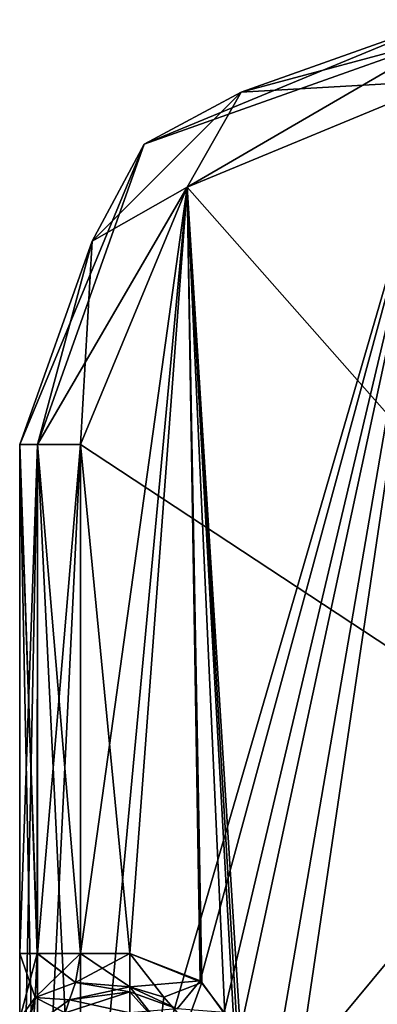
# Model space of a CAD drawing. Header units: millimetres. Extents: x -122 to 122, y -98 to 94.
# Tile 442 of 533: x 32 to 43, y 62 to 94. Entities that reach past the tile are written whole.
import ezdxf

# ---------------------------------------------------------------- set-up
doc = ezdxf.new("R2010")
doc.units = ezdxf.units.MM
doc.header["$LTSCALE"] = 26.699852
for name, color, linetype in [('1141', 7, 'CONTINUOUS'), ('1190', 7, 'CONTINUOUS'), ('1191', 7, 'CONTINUOUS'), ('1194', 7, 'CONTINUOUS'), ('1236', 7, 'CONTINUOUS'), ('1259', 7, 'CONTINUOUS'), ('1260', 7, 'CONTINUOUS'), ('1261', 7, 'CONTINUOUS'), ('1352', 7, 'CONTINUOUS'), ('1353', 7, 'CONTINUOUS'), ('1360', 7, 'CONTINUOUS'), ('4174', 7, 'CONTINUOUS'), ('4184', 7, 'CONTINUOUS'), ('4186', 7, 'CONTINUOUS'), ('4194', 7, 'CONTINUOUS'), ('4289', 7, 'CONTINUOUS'), ('4290', 7, 'CONTINUOUS'), ('4310', 7, 'CONTINUOUS'), ('4311', 7, 'CONTINUOUS'), ('4399', 7, 'CONTINUOUS'), ('4400', 7, 'CONTINUOUS'), ('4406', 7, 'CONTINUOUS')]:
    doc.layers.add(name, color=color, linetype=linetype)

msp = doc.modelspace()

# ---------------------------------------------------------------- linework, layer by layer
at = {"layer": '1141', "color": 250, "linetype": 'Continuous', "true_color": 0x323232}
for points in [[(31.5, 63.73, -10), (31.5, 61.591, -10.888), (31.5, 80.5, -2), (31.5, 63.73, -10)], [(31.5, 80.5, -2), (31.5, 61.591, -10.888), (31.5, 51.284, -2), (31.5, 80.5, -2)], [(31.5, 80.5, -10), (31.5, 63.73, -10), (31.5, 80.5, -2), (31.5, 80.5, -10)]]:
    msp.add_3dface(points, dxfattribs=at)
at = {"layer": '1190', "color": 250, "linetype": 'Continuous', "true_color": 0x323232}
for points in [[(37.015, 88.985), (59.732, 63.232), (45.5, 92.5), (37.015, 88.985)], [(33.5, 80.5), (59.732, 63.232), (37.015, 88.985), (33.5, 80.5)], [(59.732, 63.232), (33.5, 80.5), (33.5, 51.284), (59.732, 63.232)], [(61.5, 62.5), (59.732, 63.232), (33.5, 51.284), (61.5, 62.5)], [(106.5, 51.284), (61.5, 62.5), (33.5, 51.284), (106.5, 51.284)]]:
    msp.add_3dface(points, dxfattribs=at)
at = {"layer": '1191', "color": 250, "linetype": 'Continuous', "true_color": 0x323232}
for points in [[(37.015, 88.985, -12), (45.5, 92.5, -12), (37.445, 62.831, -12), (37.015, 88.985, -12)], [(37.445, 62.831, -12), (45.5, 92.5, -12), (38.235, 61.79, -12), (37.445, 62.831, -12)], [(38.235, 61.79, -12), (45.5, 92.5, -12), (38.612, 60.455, -12), (38.235, 61.79, -12)], [(38.612, 60.455, -12), (45.5, 92.5, -12), (39.067, 55.105, -12), (38.612, 60.455, -12)], [(39.067, 55.105, -12), (45.5, 92.5, -12), (39.399, 51.177, -12), (39.067, 55.105, -12)], [(39.399, 51.177, -12), (45.5, 92.5, -12), (54.764, 51.177, -12), (39.399, 51.177, -12)], [(33.5, 80.5, -12), (37.015, 88.985, -12), (33.5, 63.73, -12), (33.5, 80.5, -12)], [(33.5, 63.73, -12), (37.015, 88.985, -12), (35.126, 63.73, -12), (33.5, 63.73, -12)], [(35.126, 63.73, -12), (37.015, 88.985, -12), (37.445, 62.831, -12), (35.126, 63.73, -12)]]:
    msp.add_3dface(points, dxfattribs=at)
at = {"layer": '1194', "color": 250, "linetype": 'Continuous', "true_color": 0x323232}
for points in [[(45.5, 94.5, -10), (35.601, 90.399, -10), (45.5, 94.5, -2), (45.5, 94.5, -10)], [(45.5, 94.5, -2), (35.601, 90.399, -10), (35.601, 90.399, -2), (45.5, 94.5, -2)], [(31.5, 80.5, -10), (31.5, 80.5, -2), (35.601, 90.399, -2), (31.5, 80.5, -10)], [(35.601, 90.399, -10), (31.5, 80.5, -10), (35.601, 90.399, -2), (35.601, 90.399, -10)]]:
    msp.add_3dface(points, dxfattribs=at)
at = {"layer": '1236', "color": 250, "linetype": 'Continuous', "true_color": 0x323232}
for points in [[(31.5, 80.5, -2), (31.5, 51.284, -2), (32.086, 51.284, -0.586), (31.5, 80.5, -2)], [(32.086, 80.5, -0.586), (31.5, 80.5, -2), (32.086, 51.284, -0.586), (32.086, 80.5, -0.586)], [(33.5, 51.284), (33.5, 80.5), (32.086, 80.5, -0.586), (33.5, 51.284)], [(33.5, 51.284), (32.086, 80.5, -0.586), (32.086, 51.284, -0.586), (33.5, 51.284)]]:
    msp.add_3dface(points, dxfattribs=at)
at = {"layer": '1259', "color": 250, "linetype": 'Continuous', "true_color": 0x323232}
for points in [[(45.5, 94.5, -2), (35.601, 90.399, -2), (45.5, 93.914, -0.586), (45.5, 94.5, -2)], [(45.5, 93.914, -0.586), (35.601, 90.399, -2), (38.793, 92.117, -0.586), (45.5, 93.914, -0.586)], [(45.5, 92.5), (45.5, 93.914, -0.586), (38.793, 92.117, -0.586), (45.5, 92.5)], [(37.015, 88.985), (45.5, 92.5), (38.793, 92.117, -0.586), (37.015, 88.985)], [(37.015, 88.985), (38.793, 92.117, -0.586), (33.883, 87.207, -0.586), (37.015, 88.985)], [(38.793, 92.117, -0.586), (35.601, 90.399, -2), (33.883, 87.207, -0.586), (38.793, 92.117, -0.586)], [(35.601, 90.399, -2), (31.5, 80.5, -2), (33.883, 87.207, -0.586), (35.601, 90.399, -2)], [(33.5, 80.5), (37.015, 88.985), (32.086, 80.5, -0.586), (33.5, 80.5)], [(37.015, 88.985), (33.883, 87.207, -0.586), (32.086, 80.5, -0.586), (37.015, 88.985)], [(33.883, 87.207, -0.586), (31.5, 80.5, -2), (32.086, 80.5, -0.586), (33.883, 87.207, -0.586)]]:
    msp.add_3dface(points, dxfattribs=at)
at = {"layer": '1260', "color": 250, "linetype": 'Continuous', "true_color": 0x323232}
for points in [[(31.5, 63.73, -10), (31.5, 80.5, -10), (32.086, 80.5, -11.414), (31.5, 63.73, -10)], [(31.5, 63.73, -10), (32.086, 80.5, -11.414), (32.072, 63.73, -11.4), (31.5, 63.73, -10)], [(32.072, 63.73, -11.4), (32.086, 80.5, -11.414), (32.086, 63.73, -11.414), (32.072, 63.73, -11.4)], [(33.5, 80.5, -12), (33.5, 63.73, -12), (32.086, 63.73, -11.414), (33.5, 80.5, -12)], [(32.086, 80.5, -11.414), (33.5, 80.5, -12), (32.086, 63.73, -11.414), (32.086, 80.5, -11.414)]]:
    msp.add_3dface(points, dxfattribs=at)
at = {"layer": '1261', "color": 250, "linetype": 'Continuous', "true_color": 0x323232}
for points in [[(35.601, 90.399, -10), (45.5, 94.5, -10), (38.793, 92.117, -11.414), (35.601, 90.399, -10)], [(45.5, 94.5, -10), (45.5, 93.914, -11.414), (38.793, 92.117, -11.414), (45.5, 94.5, -10)], [(45.5, 92.5, -12), (37.015, 88.985, -12), (45.5, 93.914, -11.414), (45.5, 92.5, -12)], [(45.5, 93.914, -11.414), (37.015, 88.985, -12), (38.793, 92.117, -11.414), (45.5, 93.914, -11.414)], [(38.793, 92.117, -11.414), (37.015, 88.985, -12), (33.883, 87.207, -11.414), (38.793, 92.117, -11.414)], [(35.601, 90.399, -10), (38.793, 92.117, -11.414), (33.883, 87.207, -11.414), (35.601, 90.399, -10)], [(31.5, 80.5, -10), (35.601, 90.399, -10), (32.086, 80.5, -11.414), (31.5, 80.5, -10)], [(35.601, 90.399, -10), (33.883, 87.207, -11.414), (32.086, 80.5, -11.414), (35.601, 90.399, -10)], [(37.015, 88.985, -12), (33.5, 80.5, -12), (33.883, 87.207, -11.414), (37.015, 88.985, -12)], [(33.883, 87.207, -11.414), (33.5, 80.5, -12), (32.086, 80.5, -11.414), (33.883, 87.207, -11.414)]]:
    msp.add_3dface(points, dxfattribs=at)
at = {"layer": '1352', "color": 250, "linetype": 'Continuous', "true_color": 0x323232}
for points in [[(33.5, 63.73, -12), (35.126, 62.636, -12.326), (33.333, 62.78, -12.24), (33.5, 63.73, -12)], [(33.5, 63.73, -12), (35.126, 63.73, -12), (35.126, 62.636, -12.326), (33.5, 63.73, -12)], [(33.333, 62.78, -12.24), (35.126, 62.477, -12.441), (33.142, 62.211, -12.699), (33.333, 62.78, -12.24)], [(35.126, 62.636, -12.326), (35.126, 62.477, -12.441), (33.333, 62.78, -12.24), (35.126, 62.636, -12.326)], [(35.126, 62.477, -12.441), (35.126, 61.777, -13.571), (33.142, 62.211, -12.699), (35.126, 62.477, -12.441)], [(35.126, 61.777, -13.571), (33, 61.777, -13.571), (33.142, 62.211, -12.699), (35.126, 61.777, -13.571)]]:
    msp.add_3dface(points, dxfattribs=at)
at = {"layer": '1353', "color": 250, "linetype": 'Continuous', "true_color": 0x323232}
for points in [[(35.126, 63.73, -12), (37.445, 62.831, -12), (35.126, 62.636, -12.326), (35.126, 63.73, -12)], [(35.126, 62.636, -12.326), (37.445, 62.831, -12), (36.691, 61.911, -12.39), (35.126, 62.636, -12.326)], [(35.126, 62.636, -12.326), (36.691, 61.911, -12.39), (35.126, 62.477, -12.441), (35.126, 62.636, -12.326)], [(37.445, 62.831, -12), (38.235, 61.79, -12), (36.691, 61.911, -12.39), (37.445, 62.831, -12)], [(36.691, 61.911, -12.39), (35.126, 61.777, -13.571), (35.126, 62.477, -12.441), (36.691, 61.911, -12.39)]]:
    msp.add_3dface(points, dxfattribs=at)
at = {"layer": '1360', "color": 250, "linetype": 'Continuous', "true_color": 0x323232}
for points in [[(31.5, 61.591, -10.888), (31.5, 63.73, -10), (32.014, 62.284, -11.941), (31.5, 61.591, -10.888)], [(31.5, 63.73, -10), (32.072, 63.73, -11.4), (32.014, 62.284, -11.941), (31.5, 63.73, -10)], [(32.072, 63.73, -11.4), (33.333, 62.78, -12.24), (32.014, 62.284, -11.941), (32.072, 63.73, -11.4)], [(32.072, 63.73, -11.4), (32.086, 63.73, -11.414), (33.333, 62.78, -12.24), (32.072, 63.73, -11.4)], [(32.086, 63.73, -11.414), (33.5, 63.73, -12), (33.333, 62.78, -12.24), (32.086, 63.73, -11.414)], [(33.333, 62.78, -12.24), (33.142, 62.211, -12.699), (32.014, 62.284, -11.941), (33.333, 62.78, -12.24)], [(31.5, 60.753, -11.992), (31.5, 61.591, -10.888), (32.014, 62.284, -11.941), (31.5, 60.753, -11.992)], [(31.939, 61.348, -13.477), (31.5, 60.753, -11.992), (32.014, 62.284, -11.941), (31.939, 61.348, -13.477)], [(33, 61.777, -13.571), (31.939, 61.348, -13.477), (32.014, 62.284, -11.941), (33, 61.777, -13.571)], [(33.142, 62.211, -12.699), (33, 61.777, -13.571), (32.014, 62.284, -11.941), (33.142, 62.211, -12.699)]]:
    msp.add_3dface(points, dxfattribs=at)
at = {"layer": '4174', "color": 250, "linetype": 'Continuous', "true_color": 0x323232}
for points in [[(45.5, 92.5), (59, 82), (33.5, 51.284), (45.5, 92.5)], [(37.015, 88.985), (45.5, 92.5), (33.5, 51.284), (37.015, 88.985)], [(33.5, 80.5), (37.015, 88.985), (33.5, 51.284), (33.5, 80.5)], [(59, 82), (59, 65), (33.5, 51.284), (59, 82)], [(59, 65), (59.732, 63.232), (33.5, 51.284), (59, 65)], [(59.732, 63.232), (61.5, 62.5), (33.5, 51.284), (59.732, 63.232)], [(61.5, 62.5), (78.5, 62.5), (33.5, 51.284), (61.5, 62.5)], [(78.5, 62.5), (106.5, 51.284), (33.5, 51.284), (78.5, 62.5)]]:
    msp.add_3dface(points, dxfattribs=at)
at = {"layer": '4184', "color": 250, "linetype": 'Continuous', "true_color": 0x323232}
for points in [[(37.015, 88.985, 12), (39.399, 51.177, 12), (45.5, 92.5, 12), (37.015, 88.985, 12)], [(39.399, 51.177, 12), (54.764, 51.177, 12), (45.5, 92.5, 12), (39.399, 51.177, 12)], [(33.5, 80.5, 12), (35.126, 63.73, 12), (37.015, 88.985, 12), (33.5, 80.5, 12)], [(35.126, 63.73, 12), (37.496, 62.783, 12), (37.015, 88.985, 12), (35.126, 63.73, 12)], [(38.943, 56.571, 12), (39.399, 51.177, 12), (37.015, 88.985, 12), (38.943, 56.571, 12)], [(38.612, 60.455, 12), (38.943, 56.571, 12), (37.015, 88.985, 12), (38.612, 60.455, 12)], [(38.261, 61.738, 12), (38.612, 60.455, 12), (37.015, 88.985, 12), (38.261, 61.738, 12)], [(37.496, 62.783, 12), (38.261, 61.738, 12), (37.015, 88.985, 12), (37.496, 62.783, 12)], [(33.5, 63.73, 12), (35.126, 63.73, 12), (33.5, 80.5, 12), (33.5, 63.73, 12)]]:
    msp.add_3dface(points, dxfattribs=at)
at = {"layer": '4186', "color": 250, "linetype": 'Continuous', "true_color": 0x323232}
for points in [[(31.5, 63.73, 10), (31.5, 80.5, 10), (31.5, 51.284, 2), (31.5, 63.73, 10)], [(31.5, 51.284, 2), (31.5, 80.5, 10), (31.5, 80.5, 2), (31.5, 51.284, 2)], [(31.5, 61.591, 10.888), (31.5, 63.73, 10), (31.5, 51.284, 2), (31.5, 61.591, 10.888)]]:
    msp.add_3dface(points, dxfattribs=at)
at = {"layer": '4194', "color": 250, "linetype": 'Continuous', "true_color": 0x323232}
for points in [[(35.601, 90.399, 10), (45.5, 94.5, 10), (35.601, 90.399, 2), (35.601, 90.399, 10)], [(35.601, 90.399, 2), (45.5, 94.5, 10), (45.5, 94.5, 2), (35.601, 90.399, 2)], [(31.5, 80.5, 2), (31.5, 80.5, 10), (35.601, 90.399, 10), (31.5, 80.5, 2)], [(31.5, 80.5, 2), (35.601, 90.399, 10), (35.601, 90.399, 2), (31.5, 80.5, 2)]]:
    msp.add_3dface(points, dxfattribs=at)
at = {"layer": '4289', "color": 250, "linetype": 'Continuous', "true_color": 0x323232}
for points in [[(31.5, 51.284, 2), (31.5, 80.5, 2), (32.086, 80.5, 0.586), (31.5, 51.284, 2)], [(31.5, 51.284, 2), (32.086, 80.5, 0.586), (32.086, 51.284, 0.586), (31.5, 51.284, 2)], [(33.5, 80.5), (33.5, 51.284), (32.086, 51.284, 0.586), (33.5, 80.5)], [(32.086, 80.5, 0.586), (33.5, 80.5), (32.086, 51.284, 0.586), (32.086, 80.5, 0.586)]]:
    msp.add_3dface(points, dxfattribs=at)
at = {"layer": '4290', "color": 250, "linetype": 'Continuous', "true_color": 0x323232}
for points in [[(35.601, 90.399, 2), (45.5, 94.5, 2), (38.793, 92.117, 0.586), (35.601, 90.399, 2)], [(45.5, 94.5, 2), (45.5, 93.914, 0.586), (38.793, 92.117, 0.586), (45.5, 94.5, 2)], [(45.5, 92.5), (37.015, 88.985), (45.5, 93.914, 0.586), (45.5, 92.5)], [(45.5, 93.914, 0.586), (37.015, 88.985), (38.793, 92.117, 0.586), (45.5, 93.914, 0.586)], [(37.015, 88.985), (33.883, 87.207, 0.586), (38.793, 92.117, 0.586), (37.015, 88.985)], [(33.883, 87.207, 0.586), (35.601, 90.399, 2), (38.793, 92.117, 0.586), (33.883, 87.207, 0.586)], [(31.5, 80.5, 2), (35.601, 90.399, 2), (32.086, 80.5, 0.586), (31.5, 80.5, 2)], [(32.086, 80.5, 0.586), (35.601, 90.399, 2), (33.883, 87.207, 0.586), (32.086, 80.5, 0.586)], [(37.015, 88.985), (33.5, 80.5), (33.883, 87.207, 0.586), (37.015, 88.985)], [(33.5, 80.5), (32.086, 80.5, 0.586), (33.883, 87.207, 0.586), (33.5, 80.5)]]:
    msp.add_3dface(points, dxfattribs=at)
at = {"layer": '4310', "color": 250, "linetype": 'Continuous', "true_color": 0x323232}
for points in [[(31.5, 80.5, 10), (31.5, 63.73, 10), (32.072, 63.73, 11.4), (31.5, 80.5, 10)], [(32.086, 80.5, 11.414), (31.5, 80.5, 10), (32.086, 63.73, 11.414), (32.086, 80.5, 11.414)], [(32.086, 63.73, 11.414), (31.5, 80.5, 10), (32.072, 63.73, 11.4), (32.086, 63.73, 11.414)], [(33.5, 63.73, 12), (33.5, 80.5, 12), (32.086, 80.5, 11.414), (33.5, 63.73, 12)], [(33.5, 63.73, 12), (32.086, 80.5, 11.414), (32.086, 63.73, 11.414), (33.5, 63.73, 12)]]:
    msp.add_3dface(points, dxfattribs=at)
at = {"layer": '4311', "color": 250, "linetype": 'Continuous', "true_color": 0x323232}
for points in [[(45.5, 94.5, 10), (35.601, 90.399, 10), (45.5, 93.914, 11.414), (45.5, 94.5, 10)], [(35.601, 90.399, 10), (38.793, 92.117, 11.414), (45.5, 93.914, 11.414), (35.601, 90.399, 10)], [(38.793, 92.117, 11.414), (45.5, 92.5, 12), (45.5, 93.914, 11.414), (38.793, 92.117, 11.414)], [(37.015, 88.985, 12), (45.5, 92.5, 12), (38.793, 92.117, 11.414), (37.015, 88.985, 12)], [(33.883, 87.207, 11.414), (37.015, 88.985, 12), (38.793, 92.117, 11.414), (33.883, 87.207, 11.414)], [(35.601, 90.399, 10), (33.883, 87.207, 11.414), (38.793, 92.117, 11.414), (35.601, 90.399, 10)], [(35.601, 90.399, 10), (31.5, 80.5, 10), (33.883, 87.207, 11.414), (35.601, 90.399, 10)], [(33.5, 80.5, 12), (37.015, 88.985, 12), (32.086, 80.5, 11.414), (33.5, 80.5, 12)], [(32.086, 80.5, 11.414), (37.015, 88.985, 12), (33.883, 87.207, 11.414), (32.086, 80.5, 11.414)], [(31.5, 80.5, 10), (32.086, 80.5, 11.414), (33.883, 87.207, 11.414), (31.5, 80.5, 10)]]:
    msp.add_3dface(points, dxfattribs=at)
at = {"layer": '4399', "color": 250, "linetype": 'Continuous', "true_color": 0x323232}
for points in [[(37.496, 62.783, 12), (35.126, 63.73, 12), (36.251, 62.298, 12.355), (37.496, 62.783, 12)], [(35.126, 63.73, 12), (35.126, 62.636, 12.326), (36.251, 62.298, 12.355), (35.126, 63.73, 12)], [(36.139, 61.349, 13.679), (35.126, 62.636, 12.326), (35.126, 62.477, 12.441), (36.139, 61.349, 13.679)], [(35.126, 62.636, 12.326), (36.139, 61.349, 13.679), (36.251, 62.298, 12.355), (35.126, 62.636, 12.326)], [(37.006, 61.426, 12.439), (37.496, 62.783, 12), (36.251, 62.298, 12.355), (37.006, 61.426, 12.439)], [(38.261, 61.738, 12), (37.496, 62.783, 12), (37.006, 61.426, 12.439), (38.261, 61.738, 12)], [(35.126, 61.777, 13.571), (36.139, 61.349, 13.679), (35.126, 62.477, 12.441), (35.126, 61.777, 13.571)], [(36.139, 61.349, 13.679), (37.006, 61.426, 12.439), (36.251, 62.298, 12.355), (36.139, 61.349, 13.679)]]:
    msp.add_3dface(points, dxfattribs=at)
at = {"layer": '4400', "color": 250, "linetype": 'Continuous', "true_color": 0x323232}
for points in [[(35.126, 63.73, 12), (33.5, 63.73, 12), (33.333, 62.779, 12.241), (35.126, 63.73, 12)], [(35.126, 63.73, 12), (33.333, 62.779, 12.241), (35.126, 62.636, 12.326), (35.126, 63.73, 12)], [(33.333, 62.779, 12.241), (33.142, 62.211, 12.7), (35.126, 62.636, 12.326), (33.333, 62.779, 12.241)], [(35.126, 62.636, 12.326), (33.142, 62.211, 12.7), (35.126, 62.477, 12.441), (35.126, 62.636, 12.326)], [(33, 61.777, 13.571), (35.126, 61.777, 13.571), (35.126, 62.477, 12.441), (33, 61.777, 13.571)], [(33.142, 62.211, 12.7), (33, 61.777, 13.571), (35.126, 62.477, 12.441), (33.142, 62.211, 12.7)]]:
    msp.add_3dface(points, dxfattribs=at)
at = {"layer": '4406', "color": 250, "linetype": 'Continuous', "true_color": 0x323232}
for points in [[(31.5, 63.73, 10), (31.5, 61.591, 10.888), (32.072, 63.73, 11.4), (31.5, 63.73, 10)], [(32.072, 63.73, 11.4), (31.5, 61.591, 10.888), (32.014, 62.284, 11.941), (32.072, 63.73, 11.4)], [(33.5, 63.73, 12), (32.086, 63.73, 11.414), (32.014, 62.284, 11.941), (33.5, 63.73, 12)], [(33.333, 62.779, 12.241), (33.5, 63.73, 12), (32.014, 62.284, 11.941), (33.333, 62.779, 12.241)], [(32.086, 63.73, 11.414), (32.072, 63.73, 11.4), (32.014, 62.284, 11.941), (32.086, 63.73, 11.414)], [(33.142, 62.211, 12.7), (33.333, 62.779, 12.241), (32.014, 62.284, 11.941), (33.142, 62.211, 12.7)], [(31.5, 61.591, 10.888), (31.5, 60.753, 11.992), (32.014, 62.284, 11.941), (31.5, 61.591, 10.888)], [(31.5, 60.753, 11.992), (31.5, 60.312, 13.249), (32.014, 62.284, 11.941), (31.5, 60.753, 11.992)], [(31.5, 60.312, 13.249), (31.929, 61.338, 13.474), (32.014, 62.284, 11.941), (31.5, 60.312, 13.249)], [(31.929, 61.338, 13.474), (33.142, 62.211, 12.7), (32.014, 62.284, 11.941), (31.929, 61.338, 13.474)], [(31.929, 61.338, 13.474), (33, 61.777, 13.571), (33.142, 62.211, 12.7), (31.929, 61.338, 13.474)]]:
    msp.add_3dface(points, dxfattribs=at)

doc.saveas('drawing.dxf')
